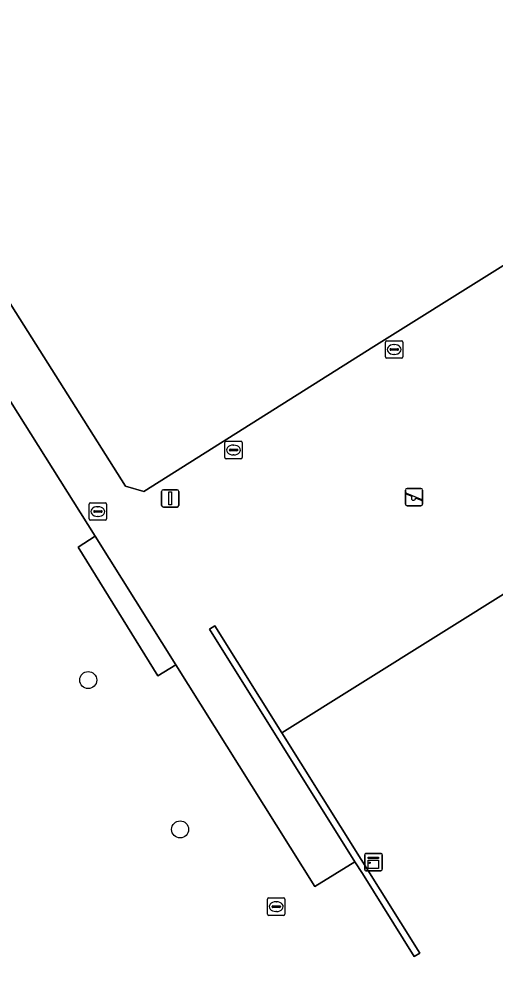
# Model space of a CAD drawing. Extents: x 158835 to 160077, y 386387 to 387778.
# Drawn here: x 159853.3 to 159880.6, y 387370.8 to 387425.3 of the extents above; entities that cross this region are included whole.
import ezdxf

# ---------------------------------------------------------------- set-up
doc = ezdxf.new("R2010")
doc.units = 0
for name, color, linetype in [('IMGEO_Boom', 7, 'Continuous'), ('IMGEO_Groenvoorziening', 7, 'Continuous'), ('IMGEO_Kast', 7, 'Continuous'), ('IMGEO_Kolk', 7, 'Continuous'), ('IMGEO_Lichtmast', 7, 'Continuous'), ('IMGEO_Meer_plas_ven_vijver', 7, 'Continuous'), ('IMGEO_Muur', 7, 'Continuous'), ('IMGEO_Rioolput', 7, 'Continuous'), ('IMGEO_Speelvoorziening', 7, 'Continuous'), ('IMGEO_Voetpad_open', 7, 'Continuous')]:
    doc.layers.add(name, color=color, linetype=linetype)

msp = doc.modelspace()

# ---------------------------------------------------------------- linework, layer by layer
at = {"layer": 'IMGEO_Boom'}
for centre in [(159857.246, 387387.353), (159862.524, 387378.777)]:
    msp.add_circle(centre, 0.489, dxfattribs=at)
at = {"layer": 'IMGEO_Groenvoorziening'}
for points in [[(159928.602, 387441.234), (159892.433, 387418.706), (159891.448, 387418.092), (159892.079, 387417.096), (159893.07, 387417.721), (159898.258, 387409.428), (159897.354, 387408.761), (159899.56, 387405.277), (159881.245, 387393.796), (159881.872, 387392.769), (159868.372, 387384.313), (159876.293, 387371.671), (159875.975, 387371.478), (159872.995, 387376.241), (159872.571, 387376.918), (159870.274, 387375.487), (159862.281, 387388.218), (159861.251, 387387.595), (159856.664, 387394.982)], [(159856.664, 387394.982), (159857.635, 387395.619), (159852.357, 387404.026), (159851.488, 387403.469), (159851.044, 387403.19), (159832.453, 387391.512), (159828.772, 387389.199), (159817.115, 387407.892), (159838.805, 387421.477), (159833.731, 387429.389), (159829.643, 387426.789), (159829.381, 387426.985), (159821.465, 387422.094), (159816.733, 387419.238), (159806.551, 387412.849), (159842.504, 387345.46), (159856.348, 387354.103), (159863.218, 387358.393), (159880.027, 387368.887), (159887.482, 387373.542), (159887.37, 387373.861)]]:
    msp.add_lwpolyline(points, dxfattribs=at)
msp.add_lwpolyline([(159857.635, 387395.619), (159856.664, 387394.982), (159861.251, 387387.595), (159862.281, 387388.218)], close=True, dxfattribs=at)
at = {"layer": 'IMGEO_Kast'}
for p, q in [((159873.134, 387376.474), (159873.134, 387377.315)), ((159873.134, 387377.315), (159873.134, 387376.474)), ((159873.209, 387377.399), (159874.05, 387377.399)), ((159874.05, 387377.399), (159873.209, 387377.399)), ((159874.134, 387377.324), (159874.134, 387376.483)), ((159874.134, 387376.483), (159874.134, 387377.324)), ((159874.059, 387376.399), (159873.218, 387376.399)), ((159873.218, 387376.399), (159874.059, 387376.399))]:
    msp.add_line(p, q, dxfattribs=at)
for points in [[(159873.329, 387377.189), (159873.929, 387377.189), (159873.929, 387377.104), (159873.329, 387377.104), (159873.329, 387377.189)], [(159873.329, 387377.014), (159873.929, 387377.014), (159873.929, 387376.525), (159873.329, 387376.525), (159873.329, 387377.014)]]:
    msp.add_lwpolyline(points, dxfattribs=at)
msp.add_circle((159873.413, 387376.863), 0.0377, dxfattribs=at)
for centre, start, end in [((159873.212, 387377.321), 92.4484, 184.2845), ((159873.212, 387377.321), 92.4484, 184.2845), ((159874.056, 387377.321), 2.4484, 94.2845), ((159874.056, 387377.321), 2.4484, 94.2845), ((159873.212, 387376.477), 182.4484, 274.2845), ((159873.212, 387376.477), 182.4484, 274.2845), ((159874.056, 387376.477), 272.4484, 4.2845), ((159874.056, 387376.477), 272.4484, 4.2845)]:
    msp.add_arc(centre, 0.0779, start, end, dxfattribs=at)
at = {"layer": 'IMGEO_Kolk'}
for p, q in [((159874.324, 387405.907), (159874.324, 387406.759)), ((159874.399, 387406.833), (159875.251, 387406.833)), ((159874.626, 387406.376), (159875.024, 387406.376)), ((159874.812, 387406.613), (159874.837, 387406.613)), ((159875.325, 387406.759), (159875.325, 387405.907)), ((159875.251, 387405.833), (159874.399, 387405.833)), ((159874.583, 387406.327), (159874.583, 387406.339)), ((159875.021, 387406.29), (159874.623, 387406.29)), ((159874.835, 387406.053), (159874.81, 387406.053)), ((159875.067, 387406.339), (159875.067, 387406.327)), ((159865.095, 387400.135), (159865.095, 387400.987)), ((159865.17, 387401.061), (159866.022, 387401.061)), ((159866.096, 387400.987), (159866.096, 387400.135)), ((159865.354, 387400.555), (159865.354, 387400.567)), ((159865.792, 387400.518), (159865.394, 387400.518)), ((159865.397, 387400.604), (159865.795, 387400.604)), ((159865.583, 387400.841), (159865.608, 387400.841)), ((159865.838, 387400.567), (159865.838, 387400.555)), ((159866.022, 387400.061), (159865.17, 387400.061)), ((159865.606, 387400.281), (159865.581, 387400.281)), ((159857.3, 387396.602), (159857.3, 387397.454)), ((159857.375, 387397.528), (159858.227, 387397.528)), ((159857.602, 387397.071), (159858, 387397.071)), ((159857.788, 387397.308), (159857.813, 387397.308)), ((159858.301, 387397.454), (159858.301, 387396.602)), ((159858.227, 387396.528), (159857.375, 387396.528)), ((159857.559, 387397.022), (159857.559, 387397.034)), ((159857.997, 387396.985), (159857.599, 387396.985)), ((159857.811, 387396.748), (159857.786, 387396.748)), ((159858.043, 387397.034), (159858.043, 387397.022))]:
    msp.add_line(p, q, dxfattribs=at)
for points in [[(159874.324, 387405.907), (159874.324, 387406.759)], [(159874.399, 387406.833), (159875.251, 387406.833)], [(159875.325, 387406.759), (159875.325, 387405.907)], [(159875.251, 387405.833), (159874.399, 387405.833)], [(159865.095, 387400.135), (159865.095, 387400.987)], [(159865.17, 387401.061), (159866.022, 387401.061)], [(159866.096, 387400.987), (159866.096, 387400.135)], [(159866.022, 387400.061), (159865.17, 387400.061)], [(159857.3, 387396.602), (159857.3, 387397.454)], [(159857.375, 387397.528), (159858.227, 387397.528)], [(159858.301, 387397.454), (159858.301, 387396.602)], [(159858.227, 387396.528), (159857.375, 387396.528)]]:
    msp.add_lwpolyline(points, dxfattribs=at)
for centre, radius, start, end in [((159874.401, 387406.757), 0.0765, 91.552, 178.448), ((159874.401, 387406.757), 0.0765, 91.552, 178.448), ((159874.623, 387406.336), 0.0403, 85.8775, 175.7526), ((159875.028, 387406.338), 0.0386, 1.7309, 96.639), ((159875.249, 387406.757), 0.0765, 1.552, 88.448), ((159875.249, 387406.757), 0.0765, 1.552, 88.448), ((159874.401, 387405.909), 0.0765, 181.552, 268.448), ((159874.401, 387405.909), 0.0765, 181.552, 268.448), ((159874.62, 387406.326), 0.0366, 178.938, 274.7102), ((159875.024, 387406.333), 0.043, 264.8664, 352.4533), ((159875.249, 387405.909), 0.0765, 271.552, 358.448), ((159875.249, 387405.909), 0.0765, 271.552, 358.448), ((159865.172, 387400.985), 0.0765, 91.552, 178.448), ((159865.172, 387400.985), 0.0765, 91.552, 178.448), ((159866.02, 387400.985), 0.0765, 1.552, 88.448), ((159866.02, 387400.985), 0.0765, 1.552, 88.448), ((159865.394, 387400.564), 0.0403, 85.8775, 175.7526), ((159865.391, 387400.554), 0.0366, 178.938, 274.7102), ((159865.795, 387400.561), 0.043, 264.8664, 352.4533), ((159865.799, 387400.566), 0.0386, 1.7309, 96.639), ((159865.172, 387400.137), 0.0765, 181.552, 268.448), ((159865.172, 387400.137), 0.0765, 181.552, 268.448), ((159866.02, 387400.137), 0.0765, 271.552, 358.448), ((159866.02, 387400.137), 0.0765, 271.552, 358.448), ((159857.377, 387397.452), 0.0765, 91.552, 178.448), ((159857.377, 387397.452), 0.0765, 91.552, 178.448), ((159857.599, 387397.031), 0.0403, 85.8775, 175.7526), ((159858.004, 387397.033), 0.0386, 1.7309, 96.639), ((159858.225, 387397.452), 0.0765, 1.552, 88.448), ((159858.225, 387397.452), 0.0765, 1.552, 88.448), ((159857.377, 387396.604), 0.0765, 181.552, 268.448), ((159857.377, 387396.604), 0.0765, 181.552, 268.448), ((159857.596, 387397.021), 0.0366, 178.938, 274.7102), ((159858, 387397.028), 0.043, 264.8664, 352.4533), ((159858.225, 387396.604), 0.0765, 271.552, 358.448), ((159858.225, 387396.604), 0.0765, 271.552, 358.448)]:
    msp.add_arc(centre, radius, start, end, dxfattribs=at)
for centre, major_axis, ratio, start_param, end_param in [((159874.811, 387406.333), (-0.387, 0.002), 0.722429, 4.712389, 7.853982), ((159874.836, 387406.333), (-0.39, 0.002), 0.717154, 1.570796, 4.712389), ((159865.582, 387400.561), (-0.387, 0.002), 0.722429, 4.712389, 7.853982), ((159865.607, 387400.561), (-0.39, 0.002), 0.717154, 1.570796, 4.712389), ((159857.787, 387397.028), (-0.387, 0.002), 0.722429, 4.712389, 7.853982), ((159857.812, 387397.028), (-0.39, 0.002), 0.717154, 1.570796, 4.712389)]:
    msp.add_ellipse(centre, major_axis=major_axis, ratio=ratio, start_param=start_param, end_param=end_param, dxfattribs=at)
at = {"layer": 'IMGEO_Lichtmast'}
for p, q in [((159861.461, 387397.382), (159861.461, 387398.182)), ((159861.461, 387398.182), (159861.461, 387397.382)), ((159861.561, 387398.282), (159862.351, 387398.282)), ((159862.351, 387398.282), (159861.561, 387398.282)), ((159862.451, 387398.182), (159862.451, 387397.382)), ((159862.451, 387397.382), (159862.451, 387398.182)), ((159862.351, 387397.282), (159861.561, 387397.282)), ((159861.561, 387397.282), (159862.351, 387397.282))]:
    msp.add_line(p, q, dxfattribs=at)
msp.add_lwpolyline([(159861.881, 387398.157), (159862.031, 387398.157), (159862.031, 387397.407), (159861.881, 387397.407), (159861.881, 387398.157)], dxfattribs=at)
for centre, start, end in [((159861.561, 387398.182), 90, 180), ((159861.561, 387398.182), 90, 180), ((159862.351, 387398.182), 0, 90), ((159862.351, 387398.182), 360, 90), ((159861.561, 387397.382), 180, 270), ((159861.561, 387397.382), 180, 270), ((159862.351, 387397.382), 270, 0), ((159862.351, 387397.382), 270, 0)]:
    msp.add_arc(centre, 0.1, start, end, dxfattribs=at)
at = {"layer": 'IMGEO_Meer_plas_ven_vijver'}
msp.add_lwpolyline([(159873.661, 387406.504), (159887.702, 387415.296), (159887.95, 387416.416), (159870.845, 387443.565), (159869.785, 387443.903), (159842.411, 387426.75), (159842.211, 387425.65), (159859.378, 387398.491), (159860.438, 387398.172)], close=True, dxfattribs=at)
at = {"layer": 'IMGEO_Muur'}
msp.add_lwpolyline([(159868.372, 387384.313), (159864.515, 387390.47), (159864.217, 387390.273), (159872.571, 387376.918), (159872.995, 387376.241), (159875.975, 387371.478), (159876.293, 387371.671)], close=True, dxfattribs=at)
at = {"layer": 'IMGEO_Rioolput'}
for p, q in [((159867.547, 387373.914), (159867.547, 387374.766)), ((159867.622, 387374.84), (159868.474, 387374.84)), ((159868.548, 387374.766), (159868.548, 387373.914)), ((159867.806, 387374.334), (159867.806, 387374.346)), ((159868.244, 387374.297), (159867.846, 387374.297)), ((159867.849, 387374.383), (159868.247, 387374.383)), ((159868.035, 387374.62), (159868.06, 387374.62)), ((159868.29, 387374.346), (159868.29, 387374.334)), ((159868.474, 387373.84), (159867.622, 387373.84)), ((159868.058, 387374.06), (159868.033, 387374.06))]:
    msp.add_line(p, q, dxfattribs=at)
for points in [[(159867.547, 387373.914), (159867.547, 387374.766)], [(159867.622, 387374.84), (159868.474, 387374.84)], [(159868.548, 387374.766), (159868.548, 387373.914)], [(159868.474, 387373.84), (159867.622, 387373.84)]]:
    msp.add_lwpolyline(points, dxfattribs=at)
for centre, radius, start, end in [((159867.624, 387374.764), 0.0765, 91.552, 178.448), ((159867.624, 387374.764), 0.0765, 91.552, 178.448), ((159868.472, 387374.764), 0.0765, 1.552, 88.448), ((159868.472, 387374.764), 0.0765, 1.552, 88.448), ((159867.846, 387374.343), 0.0403, 85.8775, 175.7526), ((159867.843, 387374.333), 0.0366, 178.938, 274.7102), ((159868.247, 387374.34), 0.043, 264.8664, 352.4533), ((159868.251, 387374.345), 0.0386, 1.7309, 96.639), ((159867.624, 387373.916), 0.0765, 181.552, 268.448), ((159867.624, 387373.916), 0.0765, 181.552, 268.448), ((159868.472, 387373.916), 0.0765, 271.552, 358.448), ((159868.472, 387373.916), 0.0765, 271.552, 358.448)]:
    msp.add_arc(centre, radius, start, end, dxfattribs=at)
for centre, major_axis, ratio, start_param, end_param in [((159868.034, 387374.34), (-0.387, 0.002), 0.722429, 4.712389, 7.853982), ((159868.059, 387374.34), (-0.39, 0.002), 0.717154, 1.570796, 4.712389)]:
    msp.add_ellipse(centre, major_axis=major_axis, ratio=ratio, start_param=start_param, end_param=end_param, dxfattribs=at)
at = {"layer": 'IMGEO_Speelvoorziening'}
for p, q in [((159875.466, 387397.457), (159875.466, 387398.257)), ((159875.466, 387398.257), (159875.466, 387397.457)), ((159875.566, 387398.357), (159876.356, 387398.357)), ((159876.356, 387398.357), (159875.566, 387398.357)), ((159876.456, 387398.257), (159876.456, 387397.457)), ((159876.456, 387397.457), (159876.456, 387398.257)), ((159875.849, 387397.885), (159875.51, 387398.022)), ((159875.535, 387398.082), (159876.411, 387397.729)), ((159876.387, 387397.669), (159876.047, 387397.806)), ((159876.356, 387397.357), (159875.566, 387397.357)), ((159875.566, 387397.357), (159876.356, 387397.357))]:
    msp.add_line(p, q, dxfattribs=at)
for centre, radius, start, end in [((159875.566, 387398.257), 0.1, 90, 180), ((159875.566, 387398.257), 0.1, 90, 180), ((159876.356, 387398.257), 0.1, 0, 90), ((159876.356, 387398.257), 0.1, 360, 90), ((159875.523, 387398.052), 0.0327, 68.078, 248.078), ((159875.928, 387397.795), 0.12, 130.9928, 5.1632), ((159876.399, 387397.699), 0.0327, 248.078, 68.078), ((159875.566, 387397.457), 0.1, 180, 270), ((159875.566, 387397.457), 0.1, 180, 270), ((159876.356, 387397.457), 0.1, 270, 0), ((159876.356, 387397.457), 0.1, 270, 0)]:
    msp.add_arc(centre, radius, start, end, dxfattribs=at)
at = {"layer": 'IMGEO_Voetpad_open'}
msp.add_lwpolyline([(159887.95, 387416.416), (159887.702, 387415.296), (159873.661, 387406.504), (159860.438, 387398.172), (159859.378, 387398.491), (159842.211, 387425.65), (159842.411, 387426.75), (159869.785, 387443.903), (159870.845, 387443.565)], close=True, dxfattribs=at)
msp.add_lwpolyline([(159852.357, 387404.026), (159857.635, 387395.619), (159862.281, 387388.218), (159870.274, 387375.487), (159872.571, 387376.918), (159864.217, 387390.273), (159864.515, 387390.47), (159868.372, 387384.313), (159881.872, 387392.769), (159881.245, 387393.796), (159899.56, 387405.277), (159897.354, 387408.761), (159892.079, 387417.096), (159891.448, 387418.092), (159892.433, 387418.706), (159928.602, 387441.234)], dxfattribs=at)

doc.saveas('drawing.dxf')
